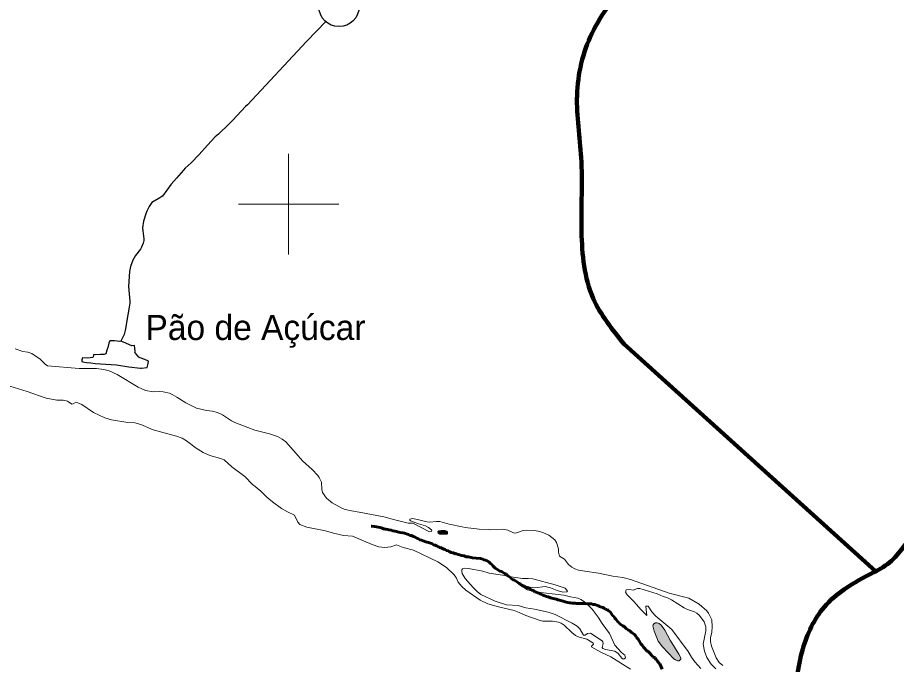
# Model space of a CAD drawing. Extents: x -1643653 to 4543381, y 1624270 to 13878484.
# Drawn here: x 669599 to 687117, y 8915829 to 8928718 of the extents above; entities that cross this region are included whole.
import ezdxf

# ---------------------------------------------------------------- set-up
doc = ezdxf.new("R2010")
doc.units = 0
doc.header["$LTSCALE"] = 200
doc.linetypes.add('LONG_DASH_SHORT_DASH', pattern=[9.9, 6, -1.2, 1.5, -1.2])
for name, color, linetype, lineweight in [('12', 7, 'Continuous', 25), ('2', 7, 'Continuous', 13), ('21', 7, 'Continuous', 25), ('25', 7, 'Continuous', 13), ('48', 7, 'Continuous', 25), ('57', 7, 'Continuous', 13), ('60', 7, 'Continuous', 13), ('7', 7, 'LONG_DASH_SHORT_DASH', 60), ('9', 7, 'Continuous', 90)]:
    doc.layers.add(name, color=color, linetype=linetype, lineweight=lineweight)
doc.layers.add('41', color=7, linetype='Continuous')

msp = doc.modelspace()

# ---------------------------------------------------------------- hatches: boundary and pattern name
at = {"layer": '25'}
for points in [[(678121.8, 8918499.9), (678099.7, 8918499.9), (678072.1, 8918499.9), (678038.9, 8918499.9), (677994.7, 8918494.3), (677978.1, 8918477.8), (677983.7, 8918444.6), (678016.8, 8918422.5), (678066.5, 8918422.5), (678116.3, 8918422.5), (678155, 8918422.5), (678171.5, 8918439.1), (678171.5, 8918466.7), (678155, 8918483.3)], [(682604.9, 8916312), (682500, 8916511.3), (682424.9, 8916610.1), (682387.8, 8916643), (682346.5, 8916655.7), (682313.7, 8916655.9), (682284.1, 8916639.2), (682267.8, 8916618.9), (682264.6, 8916598.1), (682286.2, 8916495.1), (682370.8, 8916295.4), (682452, 8916180.6), (682682.3, 8915939.4), (682710.5, 8915920.7), (682762.8, 8915903.1), (682787.5, 8915903.3), (682820.9, 8915934.7), (682822.2, 8915960.7), (682782.3, 8916035.7)]]:
    msp.add_hatch(color=256, dxfattribs=at).paths.add_polyline_path(points)

# ---------------------------------------------------------------- linework, layer by layer
at = {"layer": '12'}
for points in [[(675747.8, 8928644.7), (675357.8, 8928239.4), (674183.6, 8926978.8), (674145.1, 8926947.6), (673889.8, 8926674.1), (673817.5, 8926604.1)], [(673817.5, 8926604.1), (673601, 8926394.6), (673540.7, 8926341.3), (673385.9, 8926177.5), (673220, 8925987.8), (673060.2, 8925824.4), (672938.9, 8925717.3), (672905.6, 8925678)], [(672905.6, 8925678), (672769.2, 8925517), (672663.1, 8925399.6), (672486.7, 8925159.8), (672402.7, 8925104), (672277.3, 8925032.8), (672246.2, 8924995.7), (672220.2, 8924955.3), (672176.2, 8924860.7)], [(672176.2, 8924860.7), (672161.6, 8924829.2), (672110.6, 8924662), (672086.1, 8924531.1), (672095.5, 8924466.4)], [(672095.5, 8924466.4), (672118.8, 8924306.3), (672118.5, 8924278.5), (672104, 8924223.3), (672070.6, 8924145.4), (672047.1, 8924105), (671951.4, 8923978.3), (671897.8, 8923887.3), (671849.3, 8923755.3), (671827.1, 8923657.7), (671813, 8923357.8), (671840.2, 8923069), (671838.2, 8923027.3), (671822.3, 8922948), (671796.6, 8922795.7)], [(671796.6, 8922795.7), (671743.5, 8922481.6), (671721, 8922405.8), (671692.6, 8922335.7), (671657.6, 8922270.9)]]:
    msp.add_lwpolyline(points, dxfattribs=at)
at = {"layer": '2'}
for p, q in [((675000, 8924000), (675000, 8926000)), ((674000, 8925000), (676000, 8925000))]:
    msp.add_line(p, q, dxfattribs=at)
at = {"layer": '21'}
msp.add_lwpolyline([(672070.8, 8921729.3), (672183.6, 8921744.1), (672204.3, 8921823.7), (672205.8, 8921869.8), (672137.9, 8921906.6), (672045.5, 8921936.8), (672015.8, 8921950.8), (671951.1, 8922034), (671936.7, 8922041.8), (671940.3, 8922071), (671928.8, 8922182.7), (671874.6, 8922176.6), (671712.4, 8922251.7), (671659.2, 8922270.3), (671636.6, 8922261.5), (671534.1, 8922275.4), (671438.6, 8922277.6), (671419.5, 8922227.5), (671398.3, 8922143), (671378.3, 8922092.9), (671356.9, 8922015.4), (671328.1, 8922006.3), (671250.4, 8922007.9), (671162.4, 8921997.4), (671116.6, 8922002), (671109.5, 8921989.5), (671105, 8921961.4), (671096.8, 8921948), (670990.1, 8921931.4), (670891.9, 8921937.6), (670878.8, 8921896.3), (670882.6, 8921866.1), (670900, 8921857.8), (670970.5, 8921845.4), (671059.8, 8921839.3), (671147.8, 8921823.2), (671572.8, 8921799.1), (671817.6, 8921756.7), (672050.9, 8921730.4)], close=True, dxfattribs=at)
at = {"layer": '25'}
for points in [[(670613, 8921062.4), (670594.6, 8921075.1), (670505.7, 8921092.1), (670378.9, 8921097.7), (670172.5, 8921136.1), (669790.2, 8921268), (669181.6, 8921455.5), (668940.4, 8921522.2), (668553.3, 8921609.1), (668470.6, 8921646), (668322.8, 8921739.3), (667855.1, 8921816.8), (666980.9, 8921915.9), (665565.9, 8922078.1), (665402.5, 8922087.8), (665227.8, 8922071.5), (665027.5, 8922015.6), (664640.9, 8921845.5), (664531.1, 8921815.4)], [(669551.5, 8922120.6), (669703.5, 8922065.4), (669805.2, 8922048.5), (669880.3, 8922022.2), (670051.3, 8921908.8), (670147.5, 8921810.8), (670198.9, 8921779.1), (670825.1, 8921729), (671173.4, 8921726.6), (671321.6, 8921707.8), (671424.1, 8921682), (671582.7, 8921606.9), (672004.6, 8921350.8), (672150.9, 8921284.8), (672299, 8921260.5), (672419, 8921266.9), (672503.5, 8921262.1), (672626.2, 8921231.8), (672681.9, 8921209.8), (672776.3, 8921157.4), (672954.4, 8921040.4), (673169, 8920938.3), (673363.4, 8920887.3), (673485, 8920874.1), (673583.2, 8920848.3), (673683.5, 8920804.3), (673860.5, 8920685.6), (673931.7, 8920649.3), (674185.8, 8920553)], [(674298.5, 8919404.1), (674291.8, 8919409.6), (674126, 8919575.4), (673873, 8919765.1), (673715.5, 8919905.3), (673623, 8919941.7), (673428.6, 8919993.5), (673296.8, 8920049), (673159.2, 8920137.6), (672965, 8920287.3), (672880.8, 8920337.6), (672764.4, 8920379.9), (672301.8, 8920503.9), (672059.4, 8920609.5), (671934.4, 8920643.4), (671799.8, 8920650.2), (671472.2, 8920703.7), (671336.9, 8920745), (671109.4, 8920850.7), (670878.6, 8921005.6), (670802.7, 8921042.5), (670751.6, 8921047.3), (670704.9, 8921020.2), (670678.6, 8921017.5), (670613, 8921062.4)], [(674185.8, 8920553), (674331.2, 8920497.9), (674621.4, 8920420.9), (674779.7, 8920369.3), (674871.4, 8920317.9), (674944.3, 8920262), (675153.1, 8920035), (675278.2, 8919884.7), (675471.8, 8919715.9), (675585, 8919594.2), (675613.6, 8919553.2), (675656.7, 8919458.2), (675661.4, 8919317.4), (675675.3, 8919257.8), (675757.5, 8919139.9), (675867.5, 8919047.4), (676076.8, 8918937.9), (676128.1, 8918918.2), (676257.4, 8918887.3), (676406.6, 8918860.2)], [(681818.1, 8915736.8), (681425.2, 8915979.8), (681222.6, 8916074.7), (681046.9, 8916174.6), (681037.6, 8916191.5), (681077.1, 8916231.5), (681069.9, 8916251.6), (681048.6, 8916272.8), (680945.8, 8916329.8), (680790.6, 8916373.3), (680721.3, 8916405.2), (680645.7, 8916462.9), (680494.3, 8916609.8), (680432, 8916649.9), (680383.3, 8916669.5), (680263.9, 8916694.5), (680070.5, 8916694.2), (680014.4, 8916702), (679728.1, 8916803.7), (679599.7, 8916864.4), (679494.1, 8916904.4), (679183.1, 8916978), (678970.2, 8917037.8), (678820.7, 8917111.4), (678532.7, 8917311.3), (678456, 8917383.8), (678383.1, 8917469.9), (678338.7, 8917561.6), (678294.1, 8917624), (678150.8, 8917757.7), (677973.1, 8917871.9), (677487.9, 8918104.1), (677281.9, 8918159.9), (677153.7, 8918215.1), (677037.8, 8918171.3), (676918, 8918157), (676801.9, 8918174.5), (676667.5, 8918220.7), (676277.6, 8918381.7), (676099, 8918399.2), (675895.4, 8918446.5), (675739.5, 8918492.1), (675362.3, 8918567.1), (675228.4, 8918616), (675184.7, 8918661.3), (675115.9, 8918805.8), (674978.6, 8918869.4), (674860.2, 8918934.9), (674677.5, 8919067.2), (674567.5, 8919159.4), (674447.6, 8919281.5), (674298.5, 8919404.1)], [(676406.6, 8918860.2), (676902.1, 8918770.1), (677144.9, 8918707)], [(677144.9, 8918707), (677387.7, 8918643.9), (677479.7, 8918643.7), (677807.2, 8918472.7), (677846.8, 8918474.7), (677858.5, 8918492.6), (677847.1, 8918512.3), (677791.3, 8918560.8), (677728, 8918593.3), (677591, 8918627.5), (677431.5, 8918690.2), (677417.9, 8918704.6), (677419.8, 8918723.9), (677467.7, 8918734.3), (677573, 8918719.1), (677754.5, 8918668.8), (677809.8, 8918666), (677950.6, 8918679.4), (678015.6, 8918673.9), (678201.6, 8918623.4), (678458.3, 8918568.7)], [(678458.3, 8918568.7), (678523.8, 8918554.7), (678798.8, 8918527.6), (678989.1, 8918516.6)], [(678989.1, 8918516.6), (679028.7, 8918514.3), (679274.2, 8918524.4), (679370.3, 8918504.3), (679498.9, 8918447.1), (679546, 8918450), (679679.3, 8918495.6), (679746.3, 8918505.8), (679902.1, 8918494.5), (680007.6, 8918474.6), (680113.5, 8918440.7), (680189.9, 8918405.5), (680305.8, 8918315.1), (680343.3, 8918257.1), (680379.9, 8918133), (680383.4, 8918063), (680402.5, 8917983.4), (680502.8, 8917929.2), (680579.7, 8917817.8), (680646.8, 8917765.9), (680703.4, 8917735.4), (680777.3, 8917710.3), (680908.5, 8917690.3)], [(680908.5, 8917690.3), (681178.8, 8917648.9), (681178.8, 8917648.9), (681466.4, 8917586.3), (681660.9, 8917561), (681819.1, 8917524), (682585, 8917249.1), (682980.6, 8917149.2), (683185, 8917028.5), (683336.3, 8916896.5), (683373.2, 8916850.2), (683438.1, 8916716.7), (683446.5, 8916578.6), (683436.2, 8916473.2), (683412.3, 8916362.4), (683413.5, 8916288.2), (683432.7, 8916191.5), (683521.7, 8915959.8), (683583.7, 8915866.4), (683658.1, 8915805.7)], [(683514, 8915743.9), (683424.3, 8915831.4), (683340.7, 8915966.9), (683294.1, 8916091.3), (683261.6, 8916230.6), (683318.9, 8916497.7), (683318.9, 8916580.9), (683285.7, 8916678.7), (683188.7, 8916805.8), (683140.2, 8916850.4), (683094.9, 8916876.6), (682950.1, 8916924.1), (682886.8, 8916955.4), (682635, 8917119.5), (682537.5, 8917164.5), (682468.1, 8917183.6), (682346, 8917233.6), (681999.5, 8917342.7), (681956.9, 8917341.8), (681867.4, 8917308.4), (681794.8, 8917322), (681728.3, 8917312.8), (681716.4, 8917267.4), (681747.4, 8917215.7), (681890.3, 8917076.4), (682019, 8916922.4), (682142.9, 8916807.4), (682119.7, 8916983.6), (682130.7, 8916993.2), (682166.1, 8916989.6), (682243.8, 8916875.1), (682318.3, 8916790), (682638.3, 8916523.7), (682962.6, 8916089.6), (683031.4, 8915973.4), (683098.8, 8915878.5), (683218, 8915745.7)]]:
    msp.add_lwpolyline(points, dxfattribs=at)
for points in [[(678121.8, 8918499.9), (678099.7, 8918499.9), (678072.1, 8918499.9), (678038.9, 8918499.9), (677994.7, 8918494.3), (677978.1, 8918477.8), (677983.7, 8918444.6), (678016.8, 8918422.5), (678066.5, 8918422.5), (678116.3, 8918422.5), (678155, 8918422.5), (678171.5, 8918439.1), (678171.5, 8918466.7), (678155, 8918483.3)], [(681051.6, 8916931.9), (680917.2, 8917059.9), (680829.5, 8917121.2), (680764.3, 8917152.8), (680618.1, 8917176), (680486.7, 8917212.2), (679908, 8917275.5), (679762, 8917317), (679635.4, 8917396.8), (679910.2, 8917356.6), (680118, 8917385), (680224.5, 8917353.5), (680354.4, 8917300.2), (680468.1, 8917272.3), (680544.4, 8917273.7), (680558.6, 8917291.6), (680515, 8917345.8), (680314, 8917417.1), (679871.3, 8917537.1), (679776.1, 8917543.1), (679665.5, 8917539.2), (679433.9, 8917573.7), (679267.9, 8917609.1), (678996.5, 8917647.8), (678870.4, 8917690.1), (678589.1, 8917741.1), (678498, 8917744.3), (678469.7, 8917732.7), (678455.1, 8917717), (678451.8, 8917673.4), (678458.9, 8917639.2), (678523.3, 8917543), (678679.2, 8917360), (678761.9, 8917279.4), (678835.3, 8917221.6), (679118.2, 8917086.7), (679346.3, 8917013.9), (679576.6, 8917001.6), (679730.2, 8916958.4), (679899.8, 8916930.5), (680176.7, 8916871.1), (680311.5, 8916821.6), (680651, 8916653.5), (680752.3, 8916589.8), (680805.3, 8916538.2), (680876.6, 8916411.5), (680909.3, 8916413.3), (680957.8, 8916448.8), (681016.5, 8916451.2), (681252.3, 8916299.6), (681267.3, 8916278.3), (681272.5, 8916243.6), (681254.2, 8916164.9), (681262.6, 8916146.7), (681320.4, 8916124.1), (681503.1, 8916094), (681572.9, 8916043.7), (681643.2, 8915956.4), (681671.9, 8915935.7), (681689.5, 8915938.5), (681714.4, 8915957.7), (681702.9, 8916012.5), (681637.7, 8916065.1), (681506.7, 8916216.1), (681398.2, 8916446.9), (681252.7, 8916642.9), (681172.9, 8916771.4)], [(682604.9, 8916312), (682500, 8916511.3), (682424.9, 8916610.1), (682387.8, 8916643), (682346.5, 8916655.7), (682313.7, 8916655.9), (682284.1, 8916639.2), (682267.8, 8916618.9), (682264.6, 8916598.1), (682286.2, 8916495.1), (682370.8, 8916295.4), (682452, 8916180.6), (682682.3, 8915939.4), (682710.5, 8915920.7), (682762.8, 8915903.1), (682787.5, 8915903.3), (682820.9, 8915934.7), (682822.2, 8915960.7), (682782.3, 8916035.7)]]:
    msp.add_lwpolyline(points, close=True, dxfattribs=at)
at = {"layer": '48'}
msp.add_circle((676006.2, 8928939.6), 401.3, dxfattribs=at)
at = {"layer": '57'}
for points in [[(674185.8, 8920553), (673931.7, 8920649.3), (673860.5, 8920685.6), (673683.5, 8920804.3), (673583.2, 8920848.3), (673485, 8920874.1), (673363.4, 8920887.3), (673169, 8920938.3), (672954.4, 8921040.4), (672776.3, 8921157.4), (672681.9, 8921209.8), (672626.2, 8921231.8), (672503.5, 8921262.1), (672419, 8921266.9), (672299, 8921260.5), (672150.9, 8921284.8), (672004.6, 8921350.8), (671582.7, 8921606.9), (671424.1, 8921682), (671321.6, 8921707.8), (671173.4, 8921726.6), (670825.1, 8921729), (670198.9, 8921779.1), (670147.5, 8921810.8), (670051.3, 8921908.8), (669880.3, 8922022.2), (669805.2, 8922048.5), (669703.5, 8922065.4), (669551.5, 8922120.6)], [(669551.5, 8922120.6), (669703.5, 8922065.4), (669805.2, 8922048.5), (669880.3, 8922022.2), (670051.3, 8921908.8), (670147.5, 8921810.8), (670198.9, 8921779.1), (670825.1, 8921729), (671173.4, 8921726.6), (671321.6, 8921707.8), (671424.1, 8921682), (671582.7, 8921606.9), (672004.6, 8921350.8), (672150.9, 8921284.8), (672299, 8921260.5), (672419, 8921266.9), (672503.5, 8921262.1), (672626.2, 8921231.8), (672681.9, 8921209.8), (672776.3, 8921157.4), (672954.4, 8921040.4), (673169, 8920938.3), (673363.4, 8920887.3), (673485, 8920874.1), (673583.2, 8920848.3), (673683.5, 8920804.3), (673860.5, 8920685.6), (673931.7, 8920649.3), (674185.8, 8920553)], [(676406.6, 8918860.2), (676257.4, 8918887.3), (676128.1, 8918918.2), (676076.8, 8918937.9), (675867.5, 8919047.4), (675757.5, 8919139.9), (675675.3, 8919257.8), (675661.4, 8919317.4), (675656.7, 8919458.2), (675613.6, 8919553.2), (675585, 8919594.2), (675471.8, 8919715.9), (675278.2, 8919884.7), (675153.1, 8920035), (674944.3, 8920262), (674871.4, 8920317.9), (674779.7, 8920369.3), (674621.4, 8920420.9), (674331.2, 8920497.9), (674185.8, 8920553)], [(674185.8, 8920553), (674331.2, 8920497.9), (674621.4, 8920420.9), (674779.7, 8920369.3), (674871.4, 8920317.9), (674944.3, 8920262), (675153.1, 8920035), (675278.2, 8919884.7), (675471.8, 8919715.9), (675585, 8919594.2), (675613.6, 8919553.2), (675656.7, 8919458.2), (675661.4, 8919317.4), (675675.3, 8919257.8), (675757.5, 8919139.9), (675867.5, 8919047.4), (676076.8, 8918937.9), (676128.1, 8918918.2), (676257.4, 8918887.3), (676406.6, 8918860.2)], [(677144.9, 8918707), (676902.1, 8918770.1), (676406.6, 8918860.2)], [(676406.6, 8918860.2), (676902.1, 8918770.1), (677144.9, 8918707)], [(678458.3, 8918568.7), (678201.6, 8918623.4), (678015.6, 8918673.9), (677950.6, 8918679.4), (677809.8, 8918666), (677754.5, 8918668.8), (677573, 8918719.1), (677467.7, 8918734.3), (677419.8, 8918723.9), (677417.9, 8918704.6), (677431.5, 8918690.2), (677591, 8918627.5), (677728, 8918593.3), (677791.3, 8918560.8), (677847.1, 8918512.3), (677858.5, 8918492.6), (677846.8, 8918474.7), (677807.2, 8918472.7), (677479.7, 8918643.7), (677387.7, 8918643.9), (677144.9, 8918707)], [(677144.9, 8918707), (677387.7, 8918643.9), (677479.7, 8918643.7), (677807.2, 8918472.7), (677846.8, 8918474.7), (677858.5, 8918492.6), (677847.1, 8918512.3), (677791.3, 8918560.8), (677728, 8918593.3), (677591, 8918627.5), (677431.5, 8918690.2), (677417.9, 8918704.6), (677419.8, 8918723.9), (677467.7, 8918734.3), (677573, 8918719.1), (677754.5, 8918668.8), (677809.8, 8918666), (677950.6, 8918679.4), (678015.6, 8918673.9), (678201.6, 8918623.4), (678458.3, 8918568.7)], [(678989.1, 8918516.6), (678798.8, 8918527.6), (678523.8, 8918554.7), (678458.3, 8918568.7)], [(678458.3, 8918568.7), (678523.8, 8918554.7), (678798.8, 8918527.6), (678989.1, 8918516.6)], [(680908.5, 8917690.3), (680777.3, 8917710.3), (680703.4, 8917735.4), (680646.8, 8917765.9), (680579.7, 8917817.8), (680502.8, 8917929.2), (680402.5, 8917983.4), (680383.4, 8918063), (680379.9, 8918133), (680343.3, 8918257.1), (680305.8, 8918315.1), (680189.9, 8918405.5), (680113.5, 8918440.7), (680007.6, 8918474.6), (679902.1, 8918494.5), (679746.3, 8918505.8), (679679.3, 8918495.6), (679546, 8918450), (679498.9, 8918447.1), (679370.3, 8918504.3), (679274.2, 8918524.4), (679028.7, 8918514.3), (678989.1, 8918516.6)], [(678989.1, 8918516.6), (679028.7, 8918514.3), (679274.2, 8918524.4), (679370.3, 8918504.3), (679498.9, 8918447.1), (679546, 8918450), (679679.3, 8918495.6), (679746.3, 8918505.8), (679902.1, 8918494.5), (680007.6, 8918474.6), (680113.5, 8918440.7), (680189.9, 8918405.5), (680305.8, 8918315.1), (680343.3, 8918257.1), (680379.9, 8918133), (680383.4, 8918063), (680402.5, 8917983.4), (680502.8, 8917929.2), (680579.7, 8917817.8), (680646.8, 8917765.9), (680703.4, 8917735.4), (680777.3, 8917710.3), (680908.5, 8917690.3)], [(683658.1, 8915805.7), (683583.7, 8915866.4), (683521.7, 8915959.8), (683432.7, 8916191.5), (683413.5, 8916288.2), (683412.3, 8916362.4), (683436.2, 8916473.2), (683446.5, 8916578.6), (683438.1, 8916716.7), (683373.2, 8916850.2), (683336.3, 8916896.5), (683185, 8917028.5), (682980.6, 8917149.2), (682585, 8917249.1), (681819.1, 8917524), (681660.9, 8917561), (681466.4, 8917586.3), (681178.8, 8917648.9), (681178.8, 8917648.9), (680908.5, 8917690.3)], [(680908.5, 8917690.3), (681178.8, 8917648.9), (681178.8, 8917648.9), (681466.4, 8917586.3), (681660.9, 8917561), (681819.1, 8917524), (682585, 8917249.1), (682980.6, 8917149.2), (683185, 8917028.5), (683336.3, 8916896.5), (683373.2, 8916850.2), (683438.1, 8916716.7), (683446.5, 8916578.6), (683436.2, 8916473.2), (683412.3, 8916362.4), (683413.5, 8916288.2), (683432.7, 8916191.5), (683521.7, 8915959.8), (683583.7, 8915866.4), (683658.1, 8915805.7)]]:
    msp.add_lwpolyline(points, dxfattribs=at)
at = {"layer": '60', "lineweight": 25}
msp.add_spline([(814781, 9009175.5), (814787.2, 9009173.4), (814796.9, 9009173.4), (814799.4, 9009172.4), (814805.1, 9009174.5), (814805.6, 9009176.5), (814811.7, 9009179.5), (814811.7, 9009179.5), (814801.5, 9009181), (814790.7, 9009181.5), (814784.1, 9009183.1), (814777.4, 9009185.1), (814778.4, 9009175.5)], degree=3, dxfattribs=at)
at = {"layer": '7'}
for points in [[(677045, 8918504), (677001.7, 8918514.2), (676981.3, 8918516.8), (676940.6, 8918524.4), (676910.1, 8918524.4), (676869.4, 8918547.4), (676828.7, 8918555.1), (676714.1, 8918578.1), (676660.7, 8918583.2), (676646.3, 8918587.3)], [(679307.3, 8917640.1), (679279.3, 8917660.5), (679246.2, 8917678.4), (679213.1, 8917688.6), (679182.6, 8917709.1), (679152.1, 8917727), (679121.5, 8917747.4), (679075.7, 8917785.8), (679050.2, 8917819), (679024.8, 8917839.4), (678994.2, 8917872.7), (678958.6, 8917890.6), (678925.5, 8917908.4), (678892.5, 8917916.1), (678869.6, 8917923.8), (678826.3, 8917939.1), (678742.3, 8917946.8), (678666, 8917951.9), (678584.6, 8917972.3), (678538.8, 8917974.9), (678498, 8917992.8), (678452.2, 8918000.5), (678383.5, 8918020.9), (678347.9, 8918031.1), (678325, 8918031.1), (678279.2, 8918054.1), (678243.6, 8918059.2), (678202.8, 8918077.1), (678182.5, 8918092.5), (678149.4, 8918097.6), (678121.4, 8918118), (678093.4, 8918123.2), (678057.8, 8918143.6), (678029.8, 8918158.9), (677999.2, 8918158.9), (677981.4, 8918179.4), (677950.9, 8918189.6), (677920.4, 8918204.9), (677892.4, 8918212.6), (677856.7, 8918235.6), (677828.7, 8918243.3), (677790.6, 8918256.1), (677757.5, 8918263.7), (677737.1, 8918271.4), (677683.7, 8918294.4), (677653.2, 8918302.1), (677620.1, 8918309.7), (677592.1, 8918330.2), (677559, 8918345.5), (677525.9, 8918366), (677492.8, 8918381.3), (677467.4, 8918391.5), (677447, 8918396.7), (677419, 8918399.2), (677393.6, 8918417.1), (677365.6, 8918424.8), (677332.5, 8918435), (677312.1, 8918442.7), (677279.1, 8918450.3), (677225.6, 8918460.6), (677172.2, 8918470.8), (677151.8, 8918475.9), (677116.2, 8918486.1), (677080.6, 8918493.8), (677045, 8918504)], [(680338, 8917126.3), (680304.9, 8917136.5), (680271.8, 8917144.2), (680248.9, 8917149.3), (680218.4, 8917157), (680172.6, 8917174.9), (680142.1, 8917185.1), (680106.4, 8917197.9), (680086.1, 8917205.5), (680065.7, 8917208.1), (680032.6, 8917226), (680012.3, 8917236.2), (679986.8, 8917246.4), (679966.5, 8917254.1), (679935.9, 8917266.9), (679910.5, 8917277.1), (679882.5, 8917300.1), (679851.9, 8917310.3), (679816.3, 8917333.3), (679783.2, 8917353.8), (679757.8, 8917358.9), (679729.8, 8917364), (679704.3, 8917387), (679684, 8917397.2), (679663.6, 8917397.2), (679622.9, 8917425.3), (679594.9, 8917443.2), (679569.5, 8917461.1), (679541.5, 8917481.6), (679505.8, 8917509.7), (679475.3, 8917517.4), (679447.3, 8917537.8), (679421.8, 8917558.3), (679391.3, 8917578.7), (679363.3, 8917599.2), (679332.8, 8917632.4), (679307.3, 8917640.1)], [(682076.2, 8916175.4), (682050.8, 8916211.2), (682020.2, 8916241.9), (681987.1, 8916298.1), (681969.3, 8916331.4), (681936.2, 8916367.1), (681926, 8916387.6), (681895.5, 8916423.4), (681870, 8916443.8), (681836.9, 8916464.3), (681816.6, 8916482.2), (681793.7, 8916502.6), (681765.7, 8916520.5), (681730, 8916543.5), (681689.3, 8916581.9), (681663.9, 8916599.8), (681633.3, 8916620.2), (681605.3, 8916638.1), (681587.5, 8916658.5), (681564.6, 8916676.4), (681549.3, 8916696.9), (681521.3, 8916732.7), (681501, 8916753.1), (681483.1, 8916781.2), (681455.1, 8916801.7), (681434.8, 8916837.5), (681417, 8916870.7), (681368.6, 8916906.5), (681348.2, 8916921.8), (681320.2, 8916924.4), (681305, 8916944.8), (681266.8, 8916962.7), (681218.4, 8916978.1), (681190.5, 8916980.6), (681170.1, 8917001.1), (681139.6, 8917008.7), (681106.5, 8917024.1), (681073.4, 8917026.6), (681040.3, 8917036.8), (681014.9, 8917036.8), (680994.5, 8917036.8), (680958.9, 8917036.8), (680913.1, 8917041.9), (680877.5, 8917041.9), (680846.9, 8917041.9), (680816.4, 8917044.5), (680796, 8917044.5), (680765.5, 8917044.5), (680735, 8917044.5), (680714.6, 8917047.1), (680694.3, 8917047.1), (680673.9, 8917047.1), (680653.5, 8917052.2), (680623, 8917054.7), (680602.7, 8917057.3), (680564.5, 8917064.9), (680536.5, 8917072.6), (680516.1, 8917075.2), (680495.8, 8917082.8), (680475.4, 8917087.9), (680447.4, 8917093.1), (680427.1, 8917103.3), (680399.1, 8917108.4), (680368.5, 8917118.6), (680338, 8917126.3)], [(682450.4, 8915733.2), (682399.5, 8915838), (682371.5, 8915863.6), (682356.2, 8915899.4), (682328.2, 8915919.8), (682305.3, 8915958.2), (682262.1, 8915978.6), (682236.6, 8916016.9), (682201, 8916052.7), (682170.4, 8916086), (682142.4, 8916098.8), (682124.6, 8916119.2), (682106.8, 8916139.7), (682076.2, 8916175.4)]]:
    msp.add_lwpolyline(points, dxfattribs=at)
at = {"layer": '9'}
msp.add_line((686702.4, 8917687.5), (681689.3, 8922210.8), dxfattribs=at)
for points in [[(681689.3, 8922210.8), (681075.2, 8923117.8), (680840, 8924458.2), (680832.7, 8925926.8), (680750.4, 8927167), (681049, 8928410), (681805.8, 8929453.8), (682463.2, 8930066.4), (683146.5, 8930577.9), (683955, 8931444.8)], [(685563.3, 8914000.1), (685411.9, 8914186), (685156.8, 8914412), (685077.7, 8914993.8), (685249.9, 8916134.6), (685677.5, 8916973.4), (686082.1, 8917330.9), (686664.7, 8917664.4), (687019.1, 8917894.9), (687575, 8918481.4), (688360.8, 8918816.4), (688404.9, 8918868.1)]]:
    msp.add_spline(points, degree=3, dxfattribs=at)

# ---------------------------------------------------------------- texts
at = {"layer": '41'}
msp.add_text('Pão de Açúcar', height=500, dxfattribs=at).set_placement((672147.8, 8922293.7))

doc.saveas('drawing.dxf')
